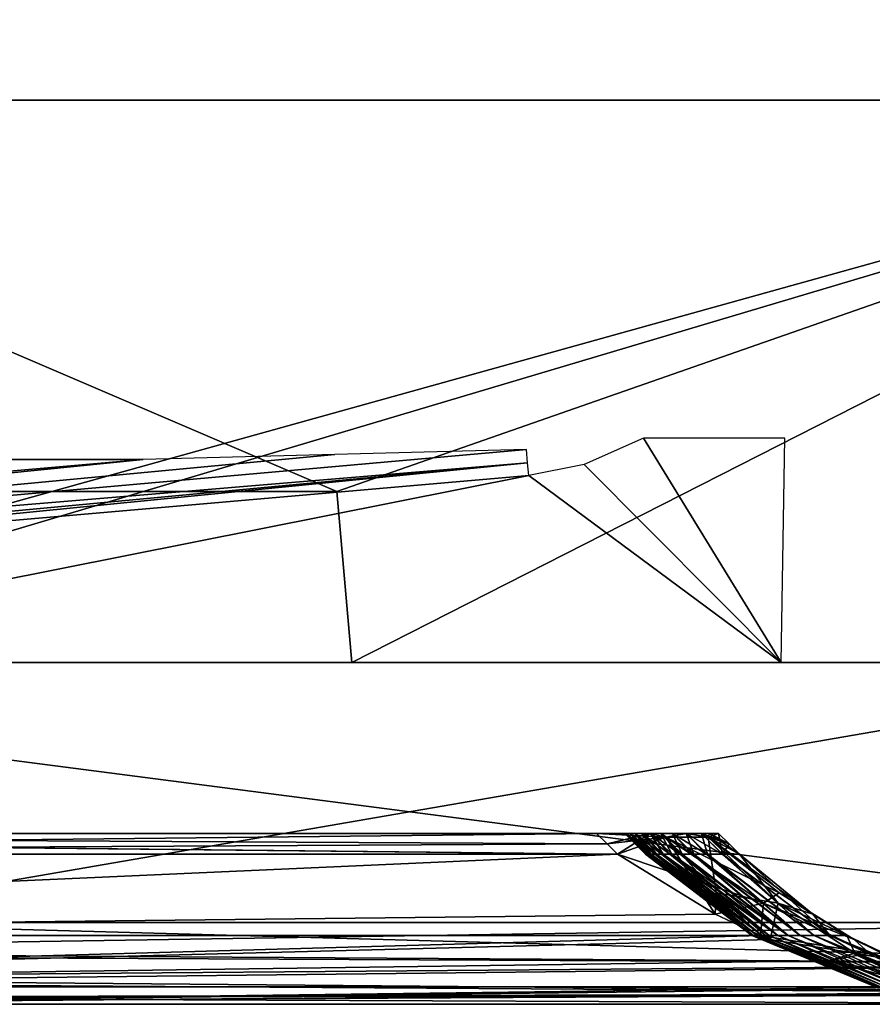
# Model space of a CAD drawing. Header units: millimetres. Extents: x -125 to 125, y -4 to 53.
# Tile 385 of 446: x 116.56 to 121.55, y -2 to 3.76. Entities that reach past the tile are written whole.
import ezdxf

# ---------------------------------------------------------------- set-up
doc = ezdxf.new("R2010")
doc.units = ezdxf.units.MM
doc.header["$LTSCALE"] = 65.185185
for name, color, linetype in [('1', 7, 'CONTINUOUS'), ('14', 7, 'CONTINUOUS'), ('18', 7, 'CONTINUOUS'), ('2', 7, 'CONTINUOUS'), ('20', 7, 'CONTINUOUS'), ('205', 7, 'CONTINUOUS'), ('207', 7, 'CONTINUOUS'), ('208', 7, 'CONTINUOUS'), ('209', 7, 'CONTINUOUS'), ('211', 7, 'CONTINUOUS'), ('212', 7, 'CONTINUOUS'), ('217', 7, 'CONTINUOUS'), ('218', 7, 'CONTINUOUS'), ('219', 7, 'CONTINUOUS'), ('220', 7, 'CONTINUOUS'), ('257', 7, 'CONTINUOUS'), ('258', 7, 'CONTINUOUS'), ('260', 7, 'CONTINUOUS'), ('262', 7, 'CONTINUOUS'), ('4', 7, 'CONTINUOUS'), ('505', 7, 'CONTINUOUS'), ('507', 7, 'CONTINUOUS'), ('509', 7, 'CONTINUOUS'), ('510', 7, 'CONTINUOUS'), ('513', 7, 'CONTINUOUS'), ('6', 7, 'CONTINUOUS')]:
    doc.layers.add(name, color=color, linetype=linetype)

msp = doc.modelspace()

# ---------------------------------------------------------------- linework, layer by layer
at = {"layer": '1', "color": 7, "linetype": 'CONTINUOUS'}
for points in [[(123.8345, -2, 124.334), (112.1259, -2, 124.334), (122.9176, -2, 122.9176), (123.8345, -2, 124.334)], [(122.9176, -2, 122.9176), (112.1259, -2, 124.334), (113.8977, -2, 122.8361), (122.9176, -2, 122.9176)], [(122.9176, -2, -122.9176), (113.941, -2, -122.8364), (115.0836, -2, -124.334), (122.9176, -2, -122.9176)], [(123.8345, -2, -124.334), (122.9176, -2, -122.9176), (115.0836, -2, -124.334), (123.8345, -2, -124.334)]]:
    msp.add_3dface(points, dxfattribs=at)
at = {"layer": '14', "color": 7, "linetype": 'CONTINUOUS'}
for points in [[(115.0836, -1.5218, -124.8336), (123.8345, -1.5218, -124.8336), (123.8345, -1.7623, -124.7597), (115.0836, -1.5218, -124.8336)], [(115.0836, -1.5218, -124.8336), (123.8345, -1.7623, -124.7597), (115.0836, -1.7064, -124.7895), (115.0836, -1.5218, -124.8336)], [(123.8345, -1.7623, -124.7597), (115.0836, -1.8612, -124.6798), (115.0836, -1.7064, -124.7895), (123.8345, -1.7623, -124.7597)], [(123.8345, -1.7623, -124.7597), (123.8345, -1.9366, -124.5777), (115.0836, -1.8612, -124.6798), (123.8345, -1.7623, -124.7597)], [(123.8345, -1.9366, -124.5777), (115.0836, -1.964, -124.5203), (115.0836, -1.8612, -124.6798), (123.8345, -1.9366, -124.5777)], [(123.8345, -1.9366, -124.5777), (123.8345, -2, -124.334), (115.0836, -1.964, -124.5203), (123.8345, -1.9366, -124.5777)], [(123.8345, -2, -124.334), (115.0836, -2, -124.334), (115.0836, -1.964, -124.5203), (123.8345, -2, -124.334)]]:
    msp.add_3dface(points, dxfattribs=at)
at = {"layer": '18', "color": 7, "linetype": 'CONTINUOUS'}
for points in [[(123.8345, -1.5218, 124.8336), (112.0407, -1.5218, 124.8336), (111.8999, -1.7064, 124.7895), (123.8345, -1.5218, 124.8336)], [(123.8345, -1.7623, 124.7597), (123.8345, -1.5218, 124.8336), (111.8999, -1.7064, 124.7895), (123.8345, -1.7623, 124.7597)], [(111.8999, -1.8612, 124.6798), (123.8345, -1.7623, 124.7597), (111.8999, -1.7064, 124.7895), (111.8999, -1.8612, 124.6798)], [(123.8345, -1.9366, 124.5777), (123.8345, -1.7623, 124.7597), (111.8999, -1.8612, 124.6798), (123.8345, -1.9366, 124.5777)], [(111.8999, -1.964, 124.5203), (123.8345, -1.9366, 124.5777), (111.8999, -1.8612, 124.6798), (111.8999, -1.964, 124.5203)], [(111.8999, -2, 124.334), (123.8345, -1.9366, 124.5777), (111.8999, -1.964, 124.5203), (111.8999, -2, 124.334)], [(111.8999, -2, 124.334), (112.1259, -2, 124.334), (123.8345, -1.9366, 124.5777), (111.8999, -2, 124.334)], [(112.1259, -2, 124.334), (123.8345, -2, 124.334), (123.8345, -1.9366, 124.5777), (112.1259, -2, 124.334)]]:
    msp.add_3dface(points, dxfattribs=at)
at = {"layer": '2', "color": 7, "linetype": 'CONTINUOUS'}
for points in [[(112.1009, 0, -124.9), (113.0048, 0, -114.0181), (123.901, 0, -124.9), (112.1009, 0, -124.9)], [(112.1009, 0, 124.9), (123.901, 0, 124.9), (113.0048, 0, 112.9654), (112.1009, 0, 124.9)], [(113.0048, 0, -78.1786), (124.9, 0, -66.2321), (124.9, 0, -76.7006), (113.0048, 0, -78.1786)], [(113.0048, 0, -114.0181), (124.9, 0, -114.0181), (123.901, 0, -124.9), (113.0048, 0, -114.0181)], [(124.9, 0, -114.0181), (113.0048, 0, -114.0181), (124.9, 0, -112.1009), (124.9, 0, -114.0181)], [(124.9, 0, 65.1794), (113.0048, 0, 65.1794), (124.9, 0, 76.7006), (124.9, 0, 65.1794)], [(113.0048, 0, 65.1794), (124.9, 0, 65.1794), (113.0048, 0, 53.2329), (113.0048, 0, 65.1794)], [(113.0048, 0, 53.2329), (124.9, 0, 65.1794), (124.9, 0, 64.9005), (113.0048, 0, 53.2329)], [(124.9, 0, -66.2321), (113.0048, 0, -66.2321), (124.9, 0, -64.9005), (124.9, 0, -66.2321)], [(113.0048, 0, 112.9654), (123.901, 0, 124.9), (124.2835, 0, 124.8239), (113.0048, 0, 112.9654)], [(113.0048, 0, -66.2321), (124.9, 0, -66.2321), (113.0048, 0, -78.1786), (113.0048, 0, -66.2321)], [(124.9, 0, 41.2864), (113.0048, 0, 41.2864), (124.9, 0, 53.1004), (124.9, 0, 41.2864)], [(113.0048, 0, 41.2864), (124.9, 0, 41.2864), (113.0048, 0, 29.3399), (113.0048, 0, 41.2864)], [(113.0048, 0, 29.3399), (124.9, 0, 41.2864), (124.9, 0, 29.5002), (113.0048, 0, 29.3399)], [(113.0048, 0, -114.0181), (124.9, 0, -102.0716), (124.9, 0, -112.1009), (113.0048, 0, -114.0181)], [(113.0048, 0, -102.0716), (124.9, 0, -102.0716), (113.0048, 0, -114.0181), (113.0048, 0, -102.0716)], [(124.9, 0, -102.0716), (113.0048, 0, -102.0716), (124.9, 0, -100.3008), (124.9, 0, -102.0716)], [(113.0048, 0, 41.2864), (124.9, 0, 53.2329), (124.9, 0, 53.1004), (113.0048, 0, 41.2864)], [(124.9, 0, 53.2329), (113.0048, 0, 53.2329), (124.9, 0, 64.9005), (124.9, 0, 53.2329)], [(113.0048, 0, 53.2329), (124.9, 0, 53.2329), (113.0048, 0, 41.2864), (113.0048, 0, 53.2329)], [(113.0048, 0, 101.0189), (124.9, 0, 112.9654), (124.9, 0, 112.1009), (113.0048, 0, 101.0189)], [(124.6075, 0, 124.6075), (113.0048, 0, 112.9654), (124.2835, 0, 124.8239), (124.6075, 0, 124.6075)], [(124.8239, 0, 124.2835), (113.0048, 0, 112.9654), (124.6075, 0, 124.6075), (124.8239, 0, 124.2835)], [(124.9, 0, 123.901), (113.0048, 0, 112.9654), (124.8239, 0, 124.2835), (124.9, 0, 123.901)], [(113.0048, 0, 112.9654), (124.9, 0, 112.9654), (113.0048, 0, 101.0189), (113.0048, 0, 112.9654)], [(124.9, 0, 112.9654), (113.0048, 0, 112.9654), (124.9, 0, 123.901), (124.9, 0, 112.9654)], [(113.0048, 0, 89.0724), (124.9, 0, 89.0724), (113.0048, 0, 77.1259), (113.0048, 0, 89.0724)], [(124.9, 0, 89.0724), (113.0048, 0, 89.0724), (124.9, 0, 100.3008), (124.9, 0, 89.0724)], [(113.0048, 0, 89.0724), (124.9, 0, 101.0189), (124.9, 0, 100.3008), (113.0048, 0, 89.0724)], [(113.0048, 0, 101.0189), (124.9, 0, 101.0189), (113.0048, 0, 89.0724), (113.0048, 0, 101.0189)], [(124.9, 0, 101.0189), (113.0048, 0, 101.0189), (124.9, 0, 112.1009), (124.9, 0, 101.0189)], [(113.0048, 0, 77.1259), (124.9, 0, 89.0724), (124.9, 0, 88.5007), (113.0048, 0, 77.1259)], [(124.9, 0, 77.1259), (113.0048, 0, 77.1259), (124.9, 0, 88.5007), (124.9, 0, 77.1259)], [(113.0048, 0, 77.1259), (124.9, 0, 77.1259), (113.0048, 0, 65.1794), (113.0048, 0, 77.1259)], [(113.0048, 0, 65.1794), (124.9, 0, 77.1259), (124.9, 0, 76.7006), (113.0048, 0, 65.1794)], [(124.9, 0, -18.4461), (113.0048, 0, -18.4461), (124.9, 0, -17.7001), (124.9, 0, -18.4461)], [(113.0048, 0, -18.4461), (124.9, 0, -18.4461), (113.0048, 0, -30.3926), (113.0048, 0, -18.4461)], [(113.0048, 0, -30.3926), (124.9, 0, -18.4461), (124.9, 0, -29.5002), (113.0048, 0, -30.3926)], [(124.9, 0, -54.2856), (113.0048, 0, -54.2856), (124.9, 0, -53.1004), (124.9, 0, -54.2856)], [(113.0048, 0, -66.2321), (124.9, 0, -54.2856), (124.9, 0, -64.9005), (113.0048, 0, -66.2321)], [(113.0048, 0, -102.0716), (124.9, 0, -90.1251), (124.9, 0, -100.3008), (113.0048, 0, -102.0716)], [(113.0048, 0, -90.1251), (124.9, 0, -90.1251), (113.0048, 0, -102.0716), (113.0048, 0, -90.1251)], [(113.0048, 0, -54.2856), (124.9, 0, -54.2856), (113.0048, 0, -66.2321), (113.0048, 0, -54.2856)], [(124.9, 0, -90.1251), (113.0048, 0, -90.1251), (124.9, 0, -88.5007), (124.9, 0, -90.1251)], [(113.0048, 0, -18.4461), (124.9, 0, -6.4996), (124.9, 0, -17.7001), (113.0048, 0, -18.4461)], [(124.9, 0, -6.4996), (113.0048, 0, -6.4996), (124.9, 0, -5.9), (124.9, 0, -6.4996)], [(113.0048, 0, -6.4996), (124.9, 0, -6.4996), (113.0048, 0, -18.4461), (113.0048, 0, -6.4996)], [(124.9, 0, -42.3391), (113.0048, 0, -42.3391), (124.9, 0, -41.3003), (124.9, 0, -42.3391)], [(113.0048, 0, -42.3391), (124.9, 0, -42.3391), (113.0048, 0, -54.2856), (113.0048, 0, -42.3391)], [(113.0048, 0, -54.2856), (124.9, 0, -42.3391), (124.9, 0, -53.1004), (113.0048, 0, -54.2856)], [(124.9, 0, -78.1786), (113.0048, 0, -78.1786), (124.9, 0, -76.7006), (124.9, 0, -78.1786)], [(124.9, 0, -30.3926), (113.0048, 0, -30.3926), (124.9, 0, -29.5002), (124.9, 0, -30.3926)], [(113.0048, 0, -30.3926), (124.9, 0, -30.3926), (113.0048, 0, -42.3391), (113.0048, 0, -30.3926)], [(113.0048, 0, -42.3391), (124.9, 0, -30.3926), (124.9, 0, -41.3003), (113.0048, 0, -42.3391)], [(113.0048, 0, -90.1251), (124.9, 0, -78.1786), (124.9, 0, -88.5007), (113.0048, 0, -90.1251)], [(113.0048, 0, -78.1786), (124.9, 0, -78.1786), (113.0048, 0, -90.1251), (113.0048, 0, -78.1786)], [(113.0048, 0, 5.4469), (124.9, 0, 17.3934), (124.9, 0, 5.9), (113.0048, 0, 5.4469)], [(124.9, 0, 17.3934), (113.0048, 0, 17.3934), (124.9, 0, 17.7001), (124.9, 0, 17.3934)], [(113.0048, 0, 17.3934), (124.9, 0, 17.3934), (113.0048, 0, 5.4469), (113.0048, 0, 17.3934)], [(124.9, 0, 29.3399), (113.0048, 0, 29.3399), (124.9, 0, 29.5002), (124.9, 0, 29.3399)], [(113.0048, 0, 29.3399), (124.9, 0, 29.3399), (113.0048, 0, 17.3934), (113.0048, 0, 29.3399)], [(113.0048, 0, 17.3934), (124.9, 0, 29.3399), (124.9, 0, 17.7001), (113.0048, 0, 17.3934)], [(113.0048, 0, -6.4996), (124.9, 0, 5.4469), (124.9, 0, -5.9), (113.0048, 0, -6.4996)], [(113.0048, 0, 5.4469), (124.9, 0, 5.4469), (113.0048, 0, -6.4996), (113.0048, 0, 5.4469)], [(124.9, 0, 5.4469), (113.0048, 0, 5.4469), (124.9, 0, 5.9), (124.9, 0, 5.4469)]]:
    msp.add_3dface(points, dxfattribs=at)
at = {"layer": '20', "color": 7, "linetype": 'CONTINUOUS'}
for points in [[(120.6472, -1, -119.9336), (108.7126, -1, -120.5493), (120.5945, -1, -120.2479), (120.6472, -1, -119.9336)], [(120.5476, -1, -108.5117), (108.7126, -1, -109.0685), (120.6472, -1, -119.9336), (120.5476, -1, -108.5117)], [(120.5945, -1, -120.2479), (108.7126, -1, -120.5493), (120.4588, -1, -120.4588), (120.5945, -1, -120.2479)], [(120.2479, -1, -120.5945), (108.7126, -1, -120.5493), (119.9336, -1, -120.6472), (120.2479, -1, -120.5945)], [(120.4588, -1, -120.4588), (108.7126, -1, -120.5493), (120.2479, -1, -120.5945), (120.4588, -1, -120.4588)], [(108.7126, -1, 5.7404), (108.7126, -1, -5.7404), (120.0995, -1, 5.7112), (108.7126, -1, 5.7404)], [(120.1095, -1, 17.1336), (108.7126, -1, 5.7404), (120.0995, -1, 5.7112), (120.1095, -1, 17.1336)], [(108.7126, -1, -17.2213), (108.7126, -1, -28.7022), (120.1294, -1, -28.556), (108.7126, -1, -17.2213)], [(120.0995, -1, -5.7112), (108.7126, -1, -5.7404), (120.1095, -1, -17.1336), (120.0995, -1, -5.7112)], [(120.0995, -1, 5.7112), (108.7126, -1, -5.7404), (120.0995, -1, -5.7112), (120.0995, -1, 5.7112)], [(108.7126, -1, -5.7404), (108.7126, -1, -17.2213), (120.1095, -1, -17.1336), (108.7126, -1, -5.7404)], [(108.7126, -1, 28.7022), (108.7126, -1, 17.2213), (120.1294, -1, 28.556), (108.7126, -1, 28.7022)], [(120.1991, -1, 51.4007), (108.7126, -1, 40.1831), (120.1592, -1, 39.9784), (120.1991, -1, 51.4007)], [(108.7126, -1, 40.1831), (108.7126, -1, 28.7022), (120.1592, -1, 39.9784), (108.7126, -1, 40.1831)], [(120.2489, -1, 62.823), (108.7126, -1, 51.664), (120.1991, -1, 51.4007), (120.2489, -1, 62.823)], [(120.1294, -1, 28.556), (108.7126, -1, 17.2213), (120.1095, -1, 17.1336), (120.1294, -1, 28.556)], [(108.7126, -1, 17.2213), (108.7126, -1, 5.7404), (120.1095, -1, 17.1336), (108.7126, -1, 17.2213)], [(120.1592, -1, 39.9784), (108.7126, -1, 28.7022), (120.1294, -1, 28.556), (120.1592, -1, 39.9784)], [(120.458, -1, -97.0896), (108.7126, -1, -97.5876), (120.5476, -1, -108.5117), (120.458, -1, -97.0896)], [(108.7126, -1, -97.5876), (108.7126, -1, -109.0685), (120.5476, -1, -108.5117), (108.7126, -1, -97.5876)], [(120.3783, -1, -85.6675), (108.7126, -1, -86.1067), (120.458, -1, -97.0896), (120.3783, -1, -85.6675)], [(108.7126, -1, -86.1067), (108.7126, -1, -97.5876), (120.458, -1, -97.0896), (108.7126, -1, -86.1067)], [(120.3086, -1, -74.2453), (108.7126, -1, -74.6258), (120.3783, -1, -85.6675), (120.3086, -1, -74.2453)], [(108.7126, -1, -74.6258), (108.7126, -1, -86.1067), (120.3783, -1, -85.6675), (108.7126, -1, -74.6258)], [(120.2489, -1, -62.823), (108.7126, -1, -63.1449), (120.3086, -1, -74.2453), (120.2489, -1, -62.823)], [(108.7126, -1, -63.1449), (108.7126, -1, -74.6258), (120.3086, -1, -74.2453), (108.7126, -1, -63.1449)], [(108.7126, -1, -109.0685), (108.7126, -1, -120.5493), (120.6472, -1, -119.9336), (108.7126, -1, -109.0685)], [(120.1991, -1, -51.4007), (108.7126, -1, -51.664), (120.2489, -1, -62.823), (120.1991, -1, -51.4007)], [(108.7126, -1, -51.664), (108.7126, -1, -63.1449), (120.2489, -1, -62.823), (108.7126, -1, -51.664)], [(120.1592, -1, -39.9784), (108.7126, -1, -40.1831), (120.1991, -1, -51.4007), (120.1592, -1, -39.9784)], [(108.7126, -1, -40.1831), (108.7126, -1, -51.664), (120.1991, -1, -51.4007), (108.7126, -1, -40.1831)], [(120.1294, -1, -28.556), (108.7126, -1, -28.7022), (120.1592, -1, -39.9784), (120.1294, -1, -28.556)], [(108.7126, -1, -28.7022), (108.7126, -1, -40.1831), (120.1592, -1, -39.9784), (108.7126, -1, -28.7022)], [(120.1095, -1, -17.1336), (108.7126, -1, -17.2213), (120.1294, -1, -28.556), (120.1095, -1, -17.1336)], [(108.7126, -1, 109.0685), (108.7126, -1, 97.5876), (120.5476, -1, 108.5117), (108.7126, -1, 109.0685)], [(120.2479, -1, 120.5945), (108.7126, -1, 120.5493), (120.4588, -1, 120.4588), (120.2479, -1, 120.5945)], [(119.9336, -1, 120.6472), (108.7126, -1, 120.5493), (120.2479, -1, 120.5945), (119.9336, -1, 120.6472)], [(108.7126, -1, 120.5493), (108.7126, -1, 109.0685), (120.4588, -1, 120.4588), (108.7126, -1, 120.5493)], [(108.7126, -1, 86.1067), (108.7126, -1, 74.6258), (120.3783, -1, 85.6675), (108.7126, -1, 86.1067)], [(120.5476, -1, 108.5117), (108.7126, -1, 97.5876), (120.458, -1, 97.0896), (120.5476, -1, 108.5117)], [(108.7126, -1, 97.5876), (108.7126, -1, 86.1067), (120.458, -1, 97.0896), (108.7126, -1, 97.5876)], [(120.6472, -1, 119.9336), (108.7126, -1, 109.0685), (120.5476, -1, 108.5117), (120.6472, -1, 119.9336)], [(108.7126, -1, 51.664), (108.7126, -1, 40.1831), (120.1991, -1, 51.4007), (108.7126, -1, 51.664)], [(120.3086, -1, 74.2453), (108.7126, -1, 63.1449), (120.2489, -1, 62.823), (120.3086, -1, 74.2453)], [(108.7126, -1, 63.1449), (108.7126, -1, 51.664), (120.2489, -1, 62.823), (108.7126, -1, 63.1449)], [(120.3783, -1, 85.6675), (108.7126, -1, 74.6258), (120.3086, -1, 74.2453), (120.3783, -1, 85.6675)], [(108.7126, -1, 74.6258), (108.7126, -1, 63.1449), (120.3086, -1, 74.2453), (108.7126, -1, 74.6258)], [(120.458, -1, 97.0896), (108.7126, -1, 86.1067), (120.3783, -1, 85.6675), (120.458, -1, 97.0896)], [(120.5945, -1, 120.2479), (108.7126, -1, 109.0685), (120.6472, -1, 119.9336), (120.5945, -1, 120.2479)], [(120.4588, -1, 120.4588), (108.7126, -1, 109.0685), (120.5945, -1, 120.2479), (120.4588, -1, 120.4588)]]:
    msp.add_3dface(points, dxfattribs=at)
at = {"layer": '205', "color": 7, "linetype": 'CONTINUOUS'}
for points in [[(108.7126, -1, 120.5493), (119.9336, -1, 120.6472), (108.7584, -1.1213, 120.671), (108.7126, -1, 120.5493)], [(108.7584, -1.1213, 120.671), (119.9336, -1, 120.6472), (119.9949, -1.0607, 120.7084), (108.7584, -1.1213, 120.671)], [(120.0561, -1.1213, 120.7696), (108.7584, -1.1213, 120.671), (119.9949, -1.0607, 120.7084), (120.0561, -1.1213, 120.7696)]]:
    msp.add_3dface(points, dxfattribs=at)
at = {"layer": '207', "color": 7, "linetype": 'CONTINUOUS'}
for points in [[(120.0561, -1.1213, -120.7696), (108.5117, -1, -120.5476), (108.35, -1.1213, -120.6676), (120.0561, -1.1213, -120.7696)], [(108.7126, -1, -120.5493), (108.5117, -1, -120.5476), (120.0561, -1.1213, -120.7696), (108.7126, -1, -120.5493)], [(119.9949, -1.0607, -120.7084), (108.7126, -1, -120.5493), (120.0561, -1.1213, -120.7696), (119.9949, -1.0607, -120.7084)], [(119.9336, -1, -120.6472), (108.7126, -1, -120.5493), (119.9949, -1.0607, -120.7084), (119.9336, -1, -120.6472)]]:
    msp.add_3dface(points, dxfattribs=at)
at = {"layer": '208', "color": 7, "linetype": 'CONTINUOUS'}
for points in [[(120.1095, -1, 17.1336), (120.0995, -1, 5.7112), (120.2287, -1.1213, 15.4951), (120.1095, -1, 17.1336)], [(120.0995, -1, 5.7112), (120.0995, -1, -5.7112), (120.2202, -1.1213, 4.1917), (120.0995, -1, 5.7112)], [(120.2287, -1.1213, 15.4951), (120.0995, -1, 5.7112), (120.2202, -1.1213, 4.1917), (120.2287, -1.1213, 15.4951)], [(120.0995, -1, -5.7112), (120.1095, -1, -17.1336), (120.2215, -1.1213, -7.0954), (120.0995, -1, -5.7112)], [(120.2202, -1.1213, 4.1917), (120.0995, -1, -5.7112), (120.2215, -1.1213, -7.0954), (120.2202, -1.1213, 4.1917)], [(120.1294, -1, 28.556), (120.1095, -1, 17.1336), (120.247, -1.1213, 26.8001), (120.1294, -1, 28.556)], [(120.247, -1.1213, 26.8001), (120.1095, -1, 17.1336), (120.2287, -1.1213, 15.4951), (120.247, -1.1213, 26.8001)], [(120.2215, -1.1213, -7.0954), (120.1095, -1, -17.1336), (120.2325, -1.1213, -18.3858), (120.2215, -1.1213, -7.0954)], [(120.1095, -1, -17.1336), (120.1294, -1, -28.556), (120.2325, -1.1213, -18.3858), (120.1095, -1, -17.1336)], [(120.1592, -1, 39.9784), (120.1294, -1, 28.556), (120.2752, -1.1213, 38.1709), (120.1592, -1, 39.9784)], [(120.2752, -1.1213, 38.1709), (120.1294, -1, 28.556), (120.247, -1.1213, 26.8001), (120.2752, -1.1213, 38.1709)], [(120.2325, -1.1213, -18.3858), (120.1294, -1, -28.556), (120.2532, -1.1213, -29.6812), (120.2325, -1.1213, -18.3858)], [(120.1294, -1, -28.556), (120.1592, -1, -39.9784), (120.2532, -1.1213, -29.6812), (120.1294, -1, -28.556)], [(120.1991, -1, 51.4007), (120.1592, -1, 39.9784), (120.3136, -1.1213, 49.6329), (120.1991, -1, 51.4007)], [(120.3136, -1.1213, 49.6329), (120.1592, -1, 39.9784), (120.2752, -1.1213, 38.1709), (120.3136, -1.1213, 49.6329)], [(120.2532, -1.1213, -29.6812), (120.1592, -1, -39.9784), (120.2837, -1.1213, -40.9775), (120.2532, -1.1213, -29.6812)], [(120.1592, -1, -39.9784), (120.1991, -1, -51.4007), (120.2837, -1.1213, -40.9775), (120.1592, -1, -39.9784)], [(120.2489, -1, 62.823), (120.1991, -1, 51.4007), (120.3625, -1.1213, 61.1928), (120.2489, -1, 62.823)], [(120.3625, -1.1213, 61.1928), (120.1991, -1, 51.4007), (120.3136, -1.1213, 49.6329), (120.3625, -1.1213, 61.1928)], [(120.1991, -1, -51.4007), (120.2489, -1, -62.823), (120.3239, -1.1213, -52.2738), (120.1991, -1, -51.4007)], [(120.2837, -1.1213, -40.9775), (120.1991, -1, -51.4007), (120.3239, -1.1213, -52.2738), (120.2837, -1.1213, -40.9775)], [(120.3086, -1, 74.2453), (120.2489, -1, 62.823), (120.4225, -1.1213, 72.9239), (120.3086, -1, 74.2453)], [(120.4225, -1.1213, 72.9239), (120.2489, -1, 62.823), (120.3625, -1.1213, 61.1928), (120.4225, -1.1213, 72.9239)], [(120.2489, -1, -62.823), (120.3086, -1, -74.2453), (120.3738, -1.1213, -63.5709), (120.2489, -1, -62.823)], [(120.3239, -1.1213, -52.2738), (120.2489, -1, -62.823), (120.3738, -1.1213, -63.5709), (120.3239, -1.1213, -52.2738)], [(120.494, -1.1213, 84.8014), (120.3086, -1, 74.2453), (120.4225, -1.1213, 72.9239), (120.494, -1.1213, 84.8014)], [(120.3783, -1, 85.6675), (120.3086, -1, 74.2453), (120.494, -1.1213, 84.8014), (120.3783, -1, 85.6675)], [(120.3086, -1, -74.2453), (120.3783, -1, -85.6675), (120.4335, -1.1213, -74.8702), (120.3086, -1, -74.2453)], [(120.3738, -1.1213, -63.5709), (120.3086, -1, -74.2453), (120.4335, -1.1213, -74.8702), (120.3738, -1.1213, -63.5709)], [(120.5758, -1.1213, 96.6182), (120.3783, -1, 85.6675), (120.494, -1.1213, 84.8014), (120.5758, -1.1213, 96.6182)], [(120.458, -1, 97.0896), (120.3783, -1, 85.6675), (120.5758, -1.1213, 96.6182), (120.458, -1, 97.0896)], [(120.3783, -1, -85.6675), (120.458, -1, -97.0896), (120.503, -1.1213, -86.171), (120.3783, -1, -85.6675)], [(120.4335, -1.1213, -74.8702), (120.3783, -1, -85.6675), (120.503, -1.1213, -86.171), (120.4335, -1.1213, -74.8702)], [(120.6677, -1.1213, 108.3605), (120.458, -1, 97.0896), (120.5758, -1.1213, 96.6182), (120.6677, -1.1213, 108.3605)], [(120.5476, -1, 108.5117), (120.458, -1, 97.0896), (120.6677, -1.1213, 108.3605), (120.5476, -1, 108.5117)], [(120.458, -1, -97.0896), (120.5476, -1, -108.5117), (120.5821, -1.1213, -97.4689), (120.458, -1, -97.0896)], [(120.503, -1.1213, -86.171), (120.458, -1, -97.0896), (120.5821, -1.1213, -97.4689), (120.503, -1.1213, -86.171)], [(120.5476, -1, 108.5117), (120.7696, -1.1213, 120.0561), (120.7084, -1.0607, 119.9949), (120.5476, -1, 108.5117)], [(120.7696, -1.1213, 120.0561), (120.5476, -1, 108.5117), (120.6677, -1.1213, 108.3605), (120.7696, -1.1213, 120.0561)], [(120.6472, -1, 119.9336), (120.5476, -1, 108.5117), (120.7084, -1.0607, 119.9949), (120.6472, -1, 119.9336)], [(120.5476, -1, -108.5117), (120.6472, -1, -119.9336), (120.671, -1.1213, -108.7638), (120.5476, -1, -108.5117)], [(120.5821, -1.1213, -97.4689), (120.5476, -1, -108.5117), (120.671, -1.1213, -108.7638), (120.5821, -1.1213, -97.4689)], [(120.671, -1.1213, -108.7638), (120.6472, -1, -119.9336), (120.7084, -1.0607, -119.9949), (120.671, -1.1213, -108.7638)], [(120.7696, -1.1213, -120.0561), (120.671, -1.1213, -108.7638), (120.7084, -1.0607, -119.9949), (120.7696, -1.1213, -120.0561)]]:
    msp.add_3dface(points, dxfattribs=at)
at = {"layer": '209', "color": 7, "linetype": 'CONTINUOUS'}
for points in [[(120.0561, -1.1213, -120.7696), (108.35, -1.1213, -120.6676), (109.3884, -1.5981, -121.2976), (120.0561, -1.1213, -120.7696)], [(120.0561, -1.1213, -120.7696), (109.3884, -1.5981, -121.2976), (120.6273, -1.4734, -121.1984), (120.0561, -1.1213, -120.7696)], [(109.3884, -1.5981, -121.2976), (120.8934, -1.5978, -121.3982), (120.6273, -1.4734, -121.1984), (109.3884, -1.5981, -121.2976)], [(109.3884, -1.5981, -121.2976), (110.2686, -1.898, -122.0293), (120.8934, -1.5978, -121.3982), (109.3884, -1.5981, -121.2976)], [(120.8934, -1.5978, -121.3982), (110.2686, -1.898, -122.0293), (120.95, -1.6216, -121.4407), (120.8934, -1.5978, -121.3982)], [(120.95, -1.6216, -121.4407), (110.2686, -1.898, -122.0293), (121.2886, -1.7463, -121.6948), (120.95, -1.6216, -121.4407)], [(110.2686, -1.898, -122.0293), (121.8706, -1.8979, -122.1317), (121.2886, -1.7463, -121.6948), (110.2686, -1.898, -122.0293)], [(110.2686, -1.898, -122.0293), (113.941, -2, -122.8364), (121.8706, -1.8979, -122.1317), (110.2686, -1.898, -122.0293)], [(121.8706, -1.8979, -122.1317), (113.941, -2, -122.8364), (121.9179, -1.907, -122.1672), (121.8706, -1.8979, -122.1317)], [(121.9179, -1.907, -122.1672), (113.941, -2, -122.8364), (122.0625, -1.9323, -122.2757), (121.9179, -1.907, -122.1672)], [(113.941, -2, -122.8364), (122.9176, -2, -122.9176), (122.0625, -1.9323, -122.2757), (113.941, -2, -122.8364)]]:
    msp.add_3dface(points, dxfattribs=at)
at = {"layer": '211', "color": 7, "linetype": 'CONTINUOUS'}
for points in [[(108.7584, -1.1213, 120.671), (120.0561, -1.1213, 120.7696), (109.3884, -1.5981, 121.2976), (108.7584, -1.1213, 120.671)], [(109.3884, -1.5981, 121.2976), (120.0561, -1.1213, 120.7696), (120.6273, -1.4734, 121.1984), (109.3884, -1.5981, 121.2976)], [(120.8934, -1.5978, 121.3982), (109.3884, -1.5981, 121.2976), (120.6273, -1.4734, 121.1984), (120.8934, -1.5978, 121.3982)], [(120.8934, -1.5978, 121.3982), (110.2686, -1.898, 122.0293), (109.3884, -1.5981, 121.2976), (120.8934, -1.5978, 121.3982)], [(121.2886, -1.7463, 121.6948), (110.2686, -1.898, 122.0293), (120.8934, -1.5978, 121.3982), (121.2886, -1.7463, 121.6948)], [(121.8706, -1.8979, 122.1317), (110.2686, -1.898, 122.0293), (121.2886, -1.7463, 121.6948), (121.8706, -1.8979, 122.1317)], [(121.8706, -1.8979, 122.1317), (113.8977, -2, 122.8361), (110.2686, -1.898, 122.0293), (121.8706, -1.8979, 122.1317)], [(122.0625, -1.9323, 122.2757), (113.8977, -2, 122.8361), (121.8706, -1.8979, 122.1317), (122.0625, -1.9323, 122.2757)], [(122.9176, -2, 122.9176), (113.8977, -2, 122.8361), (122.0625, -1.9323, 122.2757), (122.9176, -2, 122.9176)]]:
    msp.add_3dface(points, dxfattribs=at)
at = {"layer": '212', "color": 7, "linetype": 'CONTINUOUS'}
for points in [[(120.2202, -1.1213, 4.1917), (120.2215, -1.1213, -7.0954), (120.8422, -1.5981, -5.7573), (120.2202, -1.1213, 4.1917)], [(120.2287, -1.1213, 15.4951), (120.2202, -1.1213, 4.1917), (120.8422, -1.5981, 5.7573), (120.2287, -1.1213, 15.4951)], [(120.2202, -1.1213, 4.1917), (120.8422, -1.5981, -5.7573), (120.8422, -1.5981, 5.7573), (120.2202, -1.1213, 4.1917)], [(120.2215, -1.1213, -7.0954), (120.8523, -1.5981, -17.272), (120.8422, -1.5981, -5.7573), (120.2215, -1.1213, -7.0954)], [(120.2215, -1.1213, -7.0954), (120.2325, -1.1213, -18.3858), (120.8523, -1.5981, -17.272), (120.2215, -1.1213, -7.0954)], [(120.2287, -1.1213, 15.4951), (120.8422, -1.5981, 5.7573), (120.8523, -1.5981, 17.272), (120.2287, -1.1213, 15.4951)], [(120.247, -1.1213, 26.8001), (120.2287, -1.1213, 15.4951), (120.8523, -1.5981, 17.272), (120.247, -1.1213, 26.8001)], [(120.2325, -1.1213, -18.3858), (120.8725, -1.5981, -28.7867), (120.8523, -1.5981, -17.272), (120.2325, -1.1213, -18.3858)], [(120.2325, -1.1213, -18.3858), (120.2532, -1.1213, -29.6812), (120.8725, -1.5981, -28.7867), (120.2325, -1.1213, -18.3858)], [(120.2752, -1.1213, 38.1709), (120.247, -1.1213, 26.8001), (120.8725, -1.5981, 28.7867), (120.2752, -1.1213, 38.1709)], [(120.247, -1.1213, 26.8001), (120.8523, -1.5981, 17.272), (120.8725, -1.5981, 28.7867), (120.247, -1.1213, 26.8001)], [(120.2532, -1.1213, -29.6812), (120.9029, -1.5981, -40.3014), (120.8725, -1.5981, -28.7867), (120.2532, -1.1213, -29.6812)], [(120.2532, -1.1213, -29.6812), (120.2837, -1.1213, -40.9775), (120.9029, -1.5981, -40.3014), (120.2532, -1.1213, -29.6812)], [(120.3136, -1.1213, 49.6329), (120.2752, -1.1213, 38.1709), (120.9029, -1.5981, 40.3014), (120.3136, -1.1213, 49.6329)], [(120.2752, -1.1213, 38.1709), (120.8725, -1.5981, 28.7867), (120.9029, -1.5981, 40.3014), (120.2752, -1.1213, 38.1709)], [(120.2837, -1.1213, -40.9775), (120.9434, -1.5981, -51.816), (120.9029, -1.5981, -40.3014), (120.2837, -1.1213, -40.9775)], [(120.2837, -1.1213, -40.9775), (120.3239, -1.1213, -52.2738), (120.9434, -1.5981, -51.816), (120.2837, -1.1213, -40.9775)], [(120.3136, -1.1213, 49.6329), (120.9029, -1.5981, 40.3014), (120.9434, -1.5981, 51.816), (120.3136, -1.1213, 49.6329)], [(120.3625, -1.1213, 61.1928), (120.3136, -1.1213, 49.6329), (120.9434, -1.5981, 51.816), (120.3625, -1.1213, 61.1928)], [(120.3239, -1.1213, -52.2738), (120.994, -1.5981, -63.3306), (120.9434, -1.5981, -51.816), (120.3239, -1.1213, -52.2738)], [(120.3239, -1.1213, -52.2738), (120.3738, -1.1213, -63.5709), (120.994, -1.5981, -63.3306), (120.3239, -1.1213, -52.2738)], [(120.3625, -1.1213, 61.1928), (120.9434, -1.5981, 51.816), (120.994, -1.5981, 63.3306), (120.3625, -1.1213, 61.1928)], [(120.4225, -1.1213, 72.9239), (120.3625, -1.1213, 61.1928), (120.994, -1.5981, 63.3306), (120.4225, -1.1213, 72.9239)], [(120.3738, -1.1213, -63.5709), (121.0547, -1.5981, -74.8451), (120.994, -1.5981, -63.3306), (120.3738, -1.1213, -63.5709)], [(120.3738, -1.1213, -63.5709), (120.4335, -1.1213, -74.8702), (121.0547, -1.5981, -74.8451), (120.3738, -1.1213, -63.5709)], [(120.4225, -1.1213, 72.9239), (120.994, -1.5981, 63.3306), (121.0547, -1.5981, 74.8451), (120.4225, -1.1213, 72.9239)], [(120.494, -1.1213, 84.8014), (120.4225, -1.1213, 72.9239), (121.0547, -1.5981, 74.8451), (120.494, -1.1213, 84.8014)], [(120.4335, -1.1213, -74.8702), (120.503, -1.1213, -86.171), (121.0547, -1.5981, -74.8451), (120.4335, -1.1213, -74.8702)], [(120.494, -1.1213, 84.8014), (121.0547, -1.5981, 74.8451), (121.1255, -1.5981, 86.3596), (120.494, -1.1213, 84.8014)], [(120.5758, -1.1213, 96.6182), (120.494, -1.1213, 84.8014), (121.1255, -1.5981, 86.3596), (120.5758, -1.1213, 96.6182)], [(120.503, -1.1213, -86.171), (121.1255, -1.5981, -86.3596), (121.0547, -1.5981, -74.8451), (120.503, -1.1213, -86.171)], [(120.503, -1.1213, -86.171), (120.5821, -1.1213, -97.4689), (121.1255, -1.5981, -86.3596), (120.503, -1.1213, -86.171)], [(120.6677, -1.1213, 108.3605), (120.5758, -1.1213, 96.6182), (121.2065, -1.5981, 97.874), (120.6677, -1.1213, 108.3605)], [(120.5758, -1.1213, 96.6182), (121.1255, -1.5981, 86.3596), (121.2065, -1.5981, 97.874), (120.5758, -1.1213, 96.6182)], [(120.5821, -1.1213, -97.4689), (120.671, -1.1213, -108.7638), (121.2065, -1.5981, -97.874), (120.5821, -1.1213, -97.4689)], [(120.5821, -1.1213, -97.4689), (121.2065, -1.5981, -97.874), (121.1255, -1.5981, -86.3596), (120.5821, -1.1213, -97.4689)], [(120.6677, -1.1213, 108.3605), (121.2065, -1.5981, 97.874), (121.2976, -1.5981, 109.3884), (120.6677, -1.1213, 108.3605)], [(120.7696, -1.1213, 120.0561), (120.6677, -1.1213, 108.3605), (121.2976, -1.5981, 109.3884), (120.7696, -1.1213, 120.0561)], [(120.671, -1.1213, -108.7638), (120.7696, -1.1213, -120.0561), (121.2976, -1.5981, -109.3884), (120.671, -1.1213, -108.7638)], [(120.671, -1.1213, -108.7638), (121.2976, -1.5981, -109.3884), (121.2065, -1.5981, -97.874), (120.671, -1.1213, -108.7638)], [(120.7696, -1.1213, 120.0561), (121.2976, -1.5981, 109.3884), (121.1984, -1.4734, 120.6273), (120.7696, -1.1213, 120.0561)], [(121.2976, -1.5981, -109.3884), (120.7696, -1.1213, -120.0561), (121.1984, -1.4734, -120.6273), (121.2976, -1.5981, -109.3884)], [(121.2976, -1.5981, 109.3884), (121.3982, -1.5978, 120.8934), (121.1984, -1.4734, 120.6273), (121.2976, -1.5981, 109.3884)], [(121.3982, -1.5978, -120.8934), (121.2976, -1.5981, -109.3884), (121.1984, -1.4734, -120.6273), (121.3982, -1.5978, -120.8934)], [(121.5665, -1.898, -5.8037), (121.5665, -1.898, 5.8037), (120.8422, -1.5981, -5.7573), (121.5665, -1.898, -5.8037)], [(120.8523, -1.5981, -17.272), (121.5665, -1.898, -5.8037), (120.8422, -1.5981, -5.7573), (120.8523, -1.5981, -17.272)], [(120.8422, -1.5981, -5.7573), (121.5665, -1.898, 5.8037), (120.8422, -1.5981, 5.7573), (120.8422, -1.5981, -5.7573)], [(120.8422, -1.5981, 5.7573), (121.5665, -1.898, 5.8037), (120.8523, -1.5981, 17.272), (120.8422, -1.5981, 5.7573)], [(121.5768, -1.898, -17.411), (121.5665, -1.898, -5.8037), (120.8523, -1.5981, -17.272), (121.5768, -1.898, -17.411)], [(120.8725, -1.5981, -28.7867), (121.5768, -1.898, -17.411), (120.8523, -1.5981, -17.272), (120.8725, -1.5981, -28.7867)], [(121.5665, -1.898, 5.8037), (121.5768, -1.898, 17.411), (120.8523, -1.5981, 17.272), (121.5665, -1.898, 5.8037)], [(120.8523, -1.5981, 17.272), (121.5768, -1.898, 17.411), (120.8725, -1.5981, 28.7867), (120.8523, -1.5981, 17.272)], [(121.5973, -1.898, -29.0184), (121.5768, -1.898, -17.411), (120.8725, -1.5981, -28.7867), (121.5973, -1.898, -29.0184)], [(120.9029, -1.5981, -40.3014), (121.5973, -1.898, -29.0184), (120.8725, -1.5981, -28.7867), (120.9029, -1.5981, -40.3014)], [(121.5768, -1.898, 17.411), (121.5973, -1.898, 29.0184), (120.8725, -1.5981, 28.7867), (121.5768, -1.898, 17.411)], [(120.8725, -1.5981, 28.7867), (121.5973, -1.898, 29.0184), (120.9029, -1.5981, 40.3014), (120.8725, -1.5981, 28.7867)], [(121.6282, -1.898, -40.6257), (121.5973, -1.898, -29.0184), (120.9029, -1.5981, -40.3014), (121.6282, -1.898, -40.6257)], [(120.9434, -1.5981, -51.816), (121.6282, -1.898, -40.6257), (120.9029, -1.5981, -40.3014), (120.9434, -1.5981, -51.816)], [(120.9029, -1.5981, 40.3014), (121.6282, -1.898, 40.6257), (120.9434, -1.5981, 51.816), (120.9029, -1.5981, 40.3014)], [(121.5973, -1.898, 29.0184), (121.6282, -1.898, 40.6257), (120.9029, -1.5981, 40.3014), (121.5973, -1.898, 29.0184)], [(121.6693, -1.898, -52.233), (121.6282, -1.898, -40.6257), (120.9434, -1.5981, -51.816), (121.6693, -1.898, -52.233)], [(120.994, -1.5981, -63.3306), (121.6693, -1.898, -52.233), (120.9434, -1.5981, -51.816), (120.994, -1.5981, -63.3306)], [(120.9434, -1.5981, 51.816), (121.6693, -1.898, 52.233), (120.994, -1.5981, 63.3306), (120.9434, -1.5981, 51.816)], [(121.6282, -1.898, 40.6257), (121.6693, -1.898, 52.233), (120.9434, -1.5981, 51.816), (121.6282, -1.898, 40.6257)], [(121.7207, -1.898, -63.8402), (121.6693, -1.898, -52.233), (120.994, -1.5981, -63.3306), (121.7207, -1.898, -63.8402)], [(121.0547, -1.5981, -74.8451), (121.7207, -1.898, -63.8402), (120.994, -1.5981, -63.3306), (121.0547, -1.5981, -74.8451)], [(121.6693, -1.898, 52.233), (121.7207, -1.898, 63.8402), (120.994, -1.5981, 63.3306), (121.6693, -1.898, 52.233)], [(120.994, -1.5981, 63.3306), (121.7207, -1.898, 63.8402), (121.0547, -1.5981, 74.8451), (120.994, -1.5981, 63.3306)], [(121.7825, -1.898, -75.4474), (121.7207, -1.898, -63.8402), (121.0547, -1.5981, -74.8451), (121.7825, -1.898, -75.4474)], [(121.1255, -1.5981, -86.3596), (121.7825, -1.898, -75.4474), (121.0547, -1.5981, -74.8451), (121.1255, -1.5981, -86.3596)], [(121.7207, -1.898, 63.8402), (121.7825, -1.898, 75.4474), (121.0547, -1.5981, 74.8451), (121.7207, -1.898, 63.8402)], [(121.0547, -1.5981, 74.8451), (121.7825, -1.898, 75.4474), (121.1255, -1.5981, 86.3596), (121.0547, -1.5981, 74.8451)], [(121.8544, -1.898, -87.0546), (121.7825, -1.898, -75.4474), (121.1255, -1.5981, -86.3596), (121.8544, -1.898, -87.0546)], [(121.2065, -1.5981, -97.874), (121.8544, -1.898, -87.0546), (121.1255, -1.5981, -86.3596), (121.2065, -1.5981, -97.874)], [(121.7825, -1.898, 75.4474), (121.8544, -1.898, 87.0546), (121.1255, -1.5981, 86.3596), (121.7825, -1.898, 75.4474)], [(121.1255, -1.5981, 86.3596), (121.8544, -1.898, 87.0546), (121.2065, -1.5981, 97.874), (121.1255, -1.5981, 86.3596)], [(121.9367, -1.898, -98.6616), (121.8544, -1.898, -87.0546), (121.2065, -1.5981, -97.874), (121.9367, -1.898, -98.6616)], [(121.2976, -1.5981, -109.3884), (121.9367, -1.898, -98.6616), (121.2065, -1.5981, -97.874), (121.2976, -1.5981, -109.3884)], [(121.8544, -1.898, 87.0546), (121.9367, -1.898, 98.6616), (121.2065, -1.5981, 97.874), (121.8544, -1.898, 87.0546)], [(121.2065, -1.5981, 97.874), (121.9367, -1.898, 98.6616), (121.2976, -1.5981, 109.3884), (121.2065, -1.5981, 97.874)], [(121.3982, -1.5978, -120.8934), (122.0293, -1.898, -110.2686), (121.2976, -1.5981, -109.3884), (121.3982, -1.5978, -120.8934)], [(121.2976, -1.5981, 109.3884), (122.0293, -1.898, 110.2686), (121.3982, -1.5978, 120.8934), (121.2976, -1.5981, 109.3884)], [(122.0293, -1.898, -110.2686), (121.9367, -1.898, -98.6616), (121.2976, -1.5981, -109.3884), (122.0293, -1.898, -110.2686)], [(121.9367, -1.898, 98.6616), (122.0293, -1.898, 110.2686), (121.2976, -1.5981, 109.3884), (121.9367, -1.898, 98.6616)], [(121.6948, -1.7463, -121.2886), (122.0293, -1.898, -110.2686), (121.3982, -1.5978, -120.8934), (121.6948, -1.7463, -121.2886)], [(121.3982, -1.5978, 120.8934), (122.0293, -1.898, 110.2686), (121.4407, -1.6216, 120.95), (121.3982, -1.5978, 120.8934)], [(121.4407, -1.6216, 120.95), (122.0293, -1.898, 110.2686), (121.6948, -1.7463, 121.2886), (121.4407, -1.6216, 120.95)]]:
    msp.add_3dface(points, dxfattribs=at)
at = {"layer": '217', "color": 7, "linetype": 'CONTINUOUS'}
for points in [[(119.9336, -1, 120.6472), (120.2479, -1, 120.5945), (119.9949, -1.0607, 120.7084), (119.9336, -1, 120.6472)], [(120.2479, -1, 120.5945), (120.0561, -1.1213, 120.7696), (119.9949, -1.0607, 120.7084), (120.2479, -1, 120.5945)], [(120.0561, -1.1213, 120.7696), (120.2479, -1, 120.5945), (120.338, -1.0221, 120.586), (120.0561, -1.1213, 120.7696)], [(120.2479, -1, 120.5945), (120.4588, -1, 120.4588), (120.338, -1.0221, 120.586), (120.2479, -1, 120.5945)], [(120.338, -1.0221, 120.586), (120.4588, -1, 120.4588), (120.5862, -1.0222, 120.3377), (120.338, -1.0221, 120.586)], [(120.4588, -1, 120.4588), (120.5945, -1, 120.2479), (120.5862, -1.0222, 120.3377), (120.4588, -1, 120.4588)], [(120.5945, -1, 120.2479), (120.6472, -1, 119.9336), (120.5862, -1.0222, 120.3377), (120.5945, -1, 120.2479)], [(120.6472, -1, 119.9336), (120.7084, -1.0607, 119.9949), (120.5862, -1.0222, 120.3377), (120.6472, -1, 119.9336)], [(120.7084, -1.0607, 119.9949), (120.7696, -1.1213, 120.0561), (120.5862, -1.0222, 120.3377), (120.7084, -1.0607, 119.9949)]]:
    msp.add_3dface(points, dxfattribs=at)
at = {"layer": '218', "color": 7, "linetype": 'CONTINUOUS'}
for points in [[(120.0561, -1.1213, 120.7696), (120.338, -1.0221, 120.586), (120.9111, -1.4083, 120.9955), (120.0561, -1.1213, 120.7696)], [(120.9111, -1.4083, 120.9955), (120.338, -1.0221, 120.586), (121.0014, -1.3487, 120.6323), (120.9111, -1.4083, 120.9955)], [(120.338, -1.0221, 120.586), (120.5862, -1.0222, 120.3377), (121.0014, -1.3487, 120.6323), (120.338, -1.0221, 120.586)], [(120.7696, -1.1213, 120.0561), (121.1984, -1.4734, 120.6273), (120.5862, -1.0222, 120.3377), (120.7696, -1.1213, 120.0561)], [(120.5862, -1.0222, 120.3377), (121.1984, -1.4734, 120.6273), (121.0014, -1.3487, 120.6323), (120.5862, -1.0222, 120.3377)], [(120.6273, -1.4734, 121.1984), (120.0561, -1.1213, 120.7696), (120.9111, -1.4083, 120.9955), (120.6273, -1.4734, 121.1984)], [(121.4407, -1.6216, 120.95), (120.9111, -1.4083, 120.9955), (121.0014, -1.3487, 120.6323), (121.4407, -1.6216, 120.95)], [(121.3982, -1.5978, 120.8934), (121.4407, -1.6216, 120.95), (121.0014, -1.3487, 120.6323), (121.3982, -1.5978, 120.8934)], [(121.1984, -1.4734, 120.6273), (121.3982, -1.5978, 120.8934), (121.0014, -1.3487, 120.6323), (121.1984, -1.4734, 120.6273)], [(120.8934, -1.5978, 121.3982), (120.6273, -1.4734, 121.1984), (120.9111, -1.4083, 120.9955), (120.8934, -1.5978, 121.3982)], [(121.5278, -1.7017, 121.4454), (120.8934, -1.5978, 121.3982), (120.9111, -1.4083, 120.9955), (121.5278, -1.7017, 121.4454)], [(121.4407, -1.6216, 120.95), (121.5278, -1.7017, 121.4454), (120.9111, -1.4083, 120.9955), (121.4407, -1.6216, 120.95)], [(121.2886, -1.7463, 121.6948), (120.8934, -1.5978, 121.3982), (121.5278, -1.7017, 121.4454), (121.2886, -1.7463, 121.6948)], [(121.4407, -1.6216, 120.95), (121.6948, -1.7463, 121.2886), (121.5278, -1.7017, 121.4454), (121.4407, -1.6216, 120.95)], [(122.1672, -1.907, 121.9179), (121.2886, -1.7463, 121.6948), (121.5278, -1.7017, 121.4454), (122.1672, -1.907, 121.9179)], [(122.1317, -1.8979, 121.8706), (122.1672, -1.907, 121.9179), (121.5278, -1.7017, 121.4454), (122.1317, -1.8979, 121.8706)], [(121.6948, -1.7463, 121.2886), (122.1317, -1.8979, 121.8706), (121.5278, -1.7017, 121.4454), (121.6948, -1.7463, 121.2886)], [(121.8706, -1.8979, 122.1317), (121.2886, -1.7463, 121.6948), (122.1672, -1.907, 121.9179), (121.8706, -1.8979, 122.1317)]]:
    msp.add_3dface(points, dxfattribs=at)
at = {"layer": '219', "color": 7, "linetype": 'CONTINUOUS'}
for points in [[(119.9336, -1, -120.6472), (119.9949, -1.0607, -120.7084), (120.3377, -1.0222, -120.5862), (119.9336, -1, -120.6472)], [(120.2479, -1, -120.5945), (119.9336, -1, -120.6472), (120.3377, -1.0222, -120.5862), (120.2479, -1, -120.5945)], [(119.9949, -1.0607, -120.7084), (120.0561, -1.1213, -120.7696), (120.3377, -1.0222, -120.5862), (119.9949, -1.0607, -120.7084)], [(120.4588, -1, -120.4588), (120.2479, -1, -120.5945), (120.3377, -1.0222, -120.5862), (120.4588, -1, -120.4588)], [(120.586, -1.0221, -120.338), (120.4588, -1, -120.4588), (120.3377, -1.0222, -120.5862), (120.586, -1.0221, -120.338)], [(120.5945, -1, -120.2479), (120.4588, -1, -120.4588), (120.586, -1.0221, -120.338), (120.5945, -1, -120.2479)], [(120.7696, -1.1213, -120.0561), (120.5945, -1, -120.2479), (120.586, -1.0221, -120.338), (120.7696, -1.1213, -120.0561)], [(120.6472, -1, -119.9336), (120.5945, -1, -120.2479), (120.7084, -1.0607, -119.9949), (120.6472, -1, -119.9336)], [(120.5945, -1, -120.2479), (120.7696, -1.1213, -120.0561), (120.7084, -1.0607, -119.9949), (120.5945, -1, -120.2479)]]:
    msp.add_3dface(points, dxfattribs=at)
at = {"layer": '220', "color": 7, "linetype": 'CONTINUOUS'}
for points in [[(120.0561, -1.1213, -120.7696), (120.6273, -1.4734, -121.1984), (120.3377, -1.0222, -120.5862), (120.0561, -1.1213, -120.7696)], [(120.586, -1.0221, -120.338), (120.3377, -1.0222, -120.5862), (120.6323, -1.3487, -121.0014), (120.586, -1.0221, -120.338)], [(120.3377, -1.0222, -120.5862), (120.6273, -1.4734, -121.1984), (120.6323, -1.3487, -121.0014), (120.3377, -1.0222, -120.5862)], [(120.7696, -1.1213, -120.0561), (120.586, -1.0221, -120.338), (120.9955, -1.4083, -120.9111), (120.7696, -1.1213, -120.0561)], [(120.9955, -1.4083, -120.9111), (120.586, -1.0221, -120.338), (120.6323, -1.3487, -121.0014), (120.9955, -1.4083, -120.9111)], [(121.1984, -1.4734, -120.6273), (120.7696, -1.1213, -120.0561), (120.9955, -1.4083, -120.9111), (121.1984, -1.4734, -120.6273)], [(120.6273, -1.4734, -121.1984), (120.8934, -1.5978, -121.3982), (120.6323, -1.3487, -121.0014), (120.6273, -1.4734, -121.1984)], [(120.8934, -1.5978, -121.3982), (120.95, -1.6216, -121.4407), (120.6323, -1.3487, -121.0014), (120.8934, -1.5978, -121.3982)], [(120.95, -1.6216, -121.4407), (120.9955, -1.4083, -120.9111), (120.6323, -1.3487, -121.0014), (120.95, -1.6216, -121.4407)], [(120.95, -1.6216, -121.4407), (121.4454, -1.7017, -121.5278), (120.9955, -1.4083, -120.9111), (120.95, -1.6216, -121.4407)], [(121.4454, -1.7017, -121.5278), (121.3982, -1.5978, -120.8934), (120.9955, -1.4083, -120.9111), (121.4454, -1.7017, -121.5278)], [(121.3982, -1.5978, -120.8934), (121.1984, -1.4734, -120.6273), (120.9955, -1.4083, -120.9111), (121.3982, -1.5978, -120.8934)], [(121.6948, -1.7463, -121.2886), (121.3982, -1.5978, -120.8934), (121.4454, -1.7017, -121.5278), (121.6948, -1.7463, -121.2886)], [(120.95, -1.6216, -121.4407), (121.2886, -1.7463, -121.6948), (121.4454, -1.7017, -121.5278), (120.95, -1.6216, -121.4407)], [(121.2886, -1.7463, -121.6948), (121.8706, -1.8979, -122.1317), (121.4454, -1.7017, -121.5278), (121.2886, -1.7463, -121.6948)], [(121.9179, -1.907, -122.1672), (121.6948, -1.7463, -121.2886), (121.4454, -1.7017, -121.5278), (121.9179, -1.907, -122.1672)], [(121.8706, -1.8979, -122.1317), (121.9179, -1.907, -122.1672), (121.4454, -1.7017, -121.5278), (121.8706, -1.8979, -122.1317)]]:
    msp.add_3dface(points, dxfattribs=at)
at = {"layer": '257', "color": 7, "linetype": 'CONTINUOUS'}
msp.add_3dface([(117.2787, 1.1868, 123.3064), (106.1096, 1.1868, 123.2111), (110.7374, 0.6153, 123.3502), (117.2787, 1.1868, 123.3064)], dxfattribs=at)
at = {"layer": '258', "color": 7, "linetype": 'CONTINUOUS'}
msp.add_3dface([(106.1096, 1.1868, -123.2111), (117.2787, 1.1868, -123.3064), (110.1624, 0.5645, -123.3543), (106.1096, 1.1868, -123.2111)], dxfattribs=at)
at = {"layer": '260', "color": 7, "linetype": 'CONTINUOUS'}
for points in [[(121.0144, 0, 123.9438), (120.2074, 1.3113, 123.3044), (119.8616, 1.1584, 123.364), (121.0144, 0, 123.9438)], [(121.0352, 1.3113, 123.3326), (120.2074, 1.3113, 123.3044), (121.0144, 0, 123.9438), (121.0352, 1.3113, 123.3326)], [(119.5364, 1.093, 123.3834), (121.0144, 0, 123.9438), (119.8616, 1.1584, 123.364), (119.5364, 1.093, 123.3834)], [(113.3263, 0.5543, 123.4232), (114.0356, 0, 123.706), (119.5364, 1.093, 123.3834), (113.3263, 0.5543, 123.4232)], [(114.0356, 0, 123.706), (121.0144, 0, 123.9438), (119.5364, 1.093, 123.3834), (114.0356, 0, 123.706)]]:
    msp.add_3dface(points, dxfattribs=at)
at = {"layer": '262', "color": 7, "linetype": 'CONTINUOUS'}
for points in [[(119.5298, 1.168, 123.3514), (119.523, 1.2452, 123.3248), (105.5124, 0, 123.4261), (119.5298, 1.168, 123.3514)], [(119.523, 1.2452, 123.3248), (118.4009, 1.216, 123.3134), (105.5124, 0, 123.4261), (119.523, 1.2452, 123.3248)], [(118.4009, 1.216, 123.3134), (117.2787, 1.1868, 123.3064), (105.5124, 0, 123.4261), (118.4009, 1.216, 123.3134)], [(117.2787, 1.1868, 123.3064), (110.7374, 0.6153, 123.3502), (105.5124, 0, 123.4261), (117.2787, 1.1868, 123.3064)], [(107.0568, 0, 123.4683), (119.5298, 1.168, 123.3514), (105.5124, 0, 123.4261), (107.0568, 0, 123.4683)], [(107.0568, 0, 123.4683), (113.3263, 0.5543, 123.4232), (119.5298, 1.168, 123.3514), (107.0568, 0, 123.4683)], [(113.3263, 0.5543, 123.4232), (119.5364, 1.093, 123.3834), (119.5298, 1.168, 123.3514), (113.3263, 0.5543, 123.4232)]]:
    msp.add_3dface(points, dxfattribs=at)
at = {"layer": '4', "color": 7, "linetype": 'CONTINUOUS'}
for points in [[(123.8345, -1.5218, 124.8336), (112.1009, 0, 124.9), (112.0407, -1.5218, 124.8336), (123.8345, -1.5218, 124.8336)], [(123.901, 0, 124.9), (112.1009, 0, 124.9), (123.8345, -1.5218, 124.8336), (123.901, 0, 124.9)]]:
    msp.add_3dface(points, dxfattribs=at)
at = {"layer": '505', "linetype": 'CONTINUOUS'}
for points in [[(113.9181, 0, -123.8676), (113.9181, 0, -125), (121.0088, 0, -124.1092), (113.9181, 0, -123.8676)], [(113.9181, 0, -125), (125, 0, -125), (121.0088, 0, -124.1092), (113.9181, 0, -125)], [(118.5, 0, 125), (118.5, 0, 124.0237), (125, 0, 125), (118.5, 0, 125)], [(118.5, 0, 124.0237), (121.0088, 0, 124.1092), (125, 0, 125), (118.5, 0, 124.0237)], [(121.0088, 0, 124.1092), (121.9795, 0, 123.9824), (125, 0, 125), (121.0088, 0, 124.1092)], [(121.0088, 0, -124.1092), (125, 0, -125), (121.9795, 0, -123.9824), (121.0088, 0, -124.1092)]]:
    msp.add_3dface(points, dxfattribs=at)
at = {"layer": '507', "color": 7, "linetype": 'CONTINUOUS'}
for points in [[(112.9749, 15.236, 124.867), (113.0693, 3.2899, 124.9713), (124.867, 15.236, 124.867), (112.9749, 15.236, 124.867)], [(124.867, 15.236, 124.867), (113.0693, 3.2899, 124.9713), (124.9545, 5.2124, 124.9545), (124.867, 15.236, 124.867)], [(124.9713, 3.2899, 124.9713), (124.9545, 5.2124, 124.9545), (113.0693, 3.2899, 124.9713), (124.9713, 3.2899, 124.9713)], [(112.0875, 1, 124.9913), (118.4125, 1, 124.9913), (113.0693, 3.2899, 124.9713), (112.0875, 1, 124.9913)], [(113.0693, 3.2899, 124.9713), (118.4125, 1, 124.9913), (124.9713, 3.2899, 124.9713), (113.0693, 3.2899, 124.9713)], [(118.4125, 1, 124.9913), (118.5, 0, 125), (124.9713, 3.2899, 124.9713), (118.4125, 1, 124.9913)], [(118.5, 0, 125), (125, 0, 125), (124.9713, 3.2899, 124.9713), (118.5, 0, 125)]]:
    msp.add_3dface(points, dxfattribs=at)
at = {"layer": '509', "color": 7, "linetype": 'CONTINUOUS'}
for points in [[(124.867, 15.236, -124.867), (113.0693, 3.2899, -124.9713), (112.9749, 15.236, -124.867), (124.867, 15.236, -124.867)], [(124.867, 15.236, -124.867), (124.9545, 5.2124, -124.9545), (113.0693, 3.2899, -124.9713), (124.867, 15.236, -124.867)], [(124.9545, 5.2124, -124.9545), (124.9713, 3.2899, -124.9713), (113.0693, 3.2899, -124.9713), (124.9545, 5.2124, -124.9545)], [(124.9713, 3.2899, -124.9713), (113.15, 0, -125), (113.0693, 3.2899, -124.9713), (124.9713, 3.2899, -124.9713)], [(113.9181, 0, -125), (113.15, 0, -125), (124.9713, 3.2899, -124.9713), (113.9181, 0, -125)], [(125, 0, -125), (113.9181, 0, -125), (124.9713, 3.2899, -124.9713), (125, 0, -125)]]:
    msp.add_3dface(points, dxfattribs=at)
at = {"layer": '510', "linetype": 'CONTINUOUS'}
for points in [[(118.4125, 1, 124.9913), (112.0875, 1, 124.9913), (118.4125, 1, 123.5541), (118.4125, 1, 124.9913)], [(118.4125, 1, 123.5541), (112.0875, 1, 124.9913), (117.7169, 1, 123.5304), (118.4125, 1, 123.5541)], [(117.7169, 1, 123.5304), (112.0875, 1, 124.9913), (116.3281, 1, 123.4923), (117.7169, 1, 123.5304)]]:
    msp.add_3dface(points, dxfattribs=at)
at = {"layer": '513', "linetype": 'CONTINUOUS'}
for points in [[(118.5, 0, 124.0237), (118.4125, 1, 124.9913), (118.4125, 1, 123.5541), (118.5, 0, 124.0237)], [(118.5, 0, 124.0237), (118.5, 0, 125), (118.4125, 1, 124.9913), (118.5, 0, 124.0237)]]:
    msp.add_3dface(points, dxfattribs=at)
at = {"layer": '6', "color": 7, "linetype": 'CONTINUOUS'}
for points in [[(112.1009, 0, -124.9), (123.901, 0, -124.9), (115.0836, -1.5218, -124.8336), (112.1009, 0, -124.9)], [(115.0836, -1.5218, -124.8336), (123.901, 0, -124.9), (123.8345, -1.5218, -124.8336), (115.0836, -1.5218, -124.8336)]]:
    msp.add_3dface(points, dxfattribs=at)

doc.saveas('drawing.dxf')
